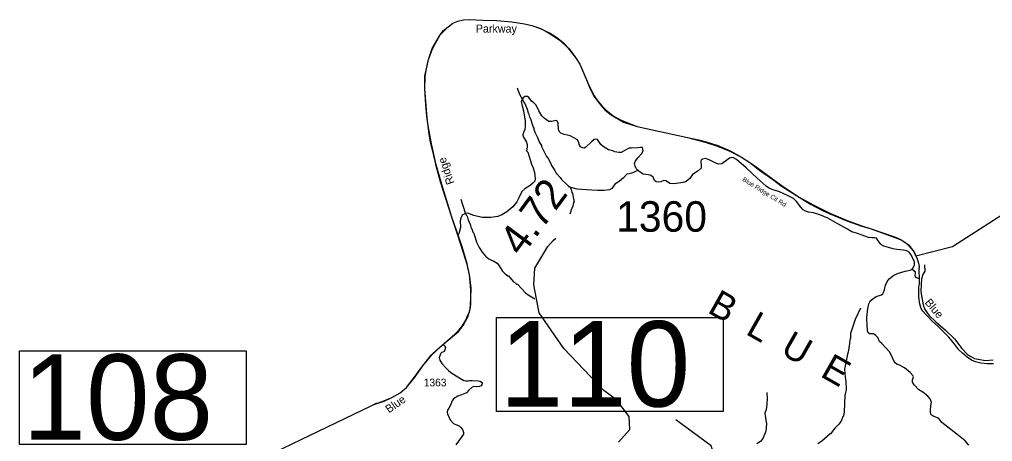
# Model space of a CAD drawing. Extents: x 1248224 to 1454986, y 825081 to 985870.
# Drawn here: x 1281407 to 1297355, y 927963 to 934875 of the extents above; entities that cross this region are included whole.
import ezdxf

# ---------------------------------------------------------------- set-up
doc = ezdxf.new("R2010")
doc.units = 0
for name, color, linetype in [('Exist Boundary Political CountyLine', 7, 'Continuous'), ('Exist Geographical Mountain Summit Label', 7, 'Continuous'), ('Exist Hydrographic Creek Single Shore', 7, 'Continuous'), ('Exist Hydrographic Misc Water Feature', 7, 'Continuous'), ('Exist Road Blue Ridge Parkway', 7, 'Continuous'), ('Exist Road Blue Ridge Parkway Label', 7, 'Continuous'), ('Exist Road Non-System Type 51', 7, 'Continuous'), ('Exist Road Secondary Mileage Hundredths English Label', 7, 'Continuous'), ('Exist Road Secondary Structure Standard Bridge Number Label', 7, 'Continuous'), ('Exist Road Secondary Type 20 Attributed', 7, 'Continuous'), ('Exist Road Secondary Type 41 Attributed', 7, 'Continuous'), ('Exist Road Secondary Type 51 Label', 7, 'Continuous'), ('Exist Road Secondary Type 51 Number Label', 7, 'Continuous')]:
    doc.layers.add(name, color=color, linetype=linetype)

msp = doc.modelspace()

# ---------------------------------------------------------------- linework, layer by layer
at = {"layer": 'Exist Boundary Political CountyLine'}
for points in [[(1287169, 928549), (1287217, 928572), (1287385, 928624), (1287512, 928684), (1287645, 928761), (1287752, 928848), (1287893, 929020), (1288015, 929198), (1288163, 929384), (1288367, 929566), (1288603, 929766), (1288681, 929864), (1288758, 930007), (1288792, 930129), (1288803, 930305), (1288812, 930480), (1288781, 930691), (1288747, 930873), (1288660, 931150), (1288486, 931654), (1288331, 932172), (1288237, 932497), (1288160, 932839), (1288105, 933134), (1288090, 933261), (1288050, 933738), (1288050, 933948), (1288111, 934218), (1288171, 934400), (1288300, 934622), (1288338, 934662), (1288431, 934757), (1288511, 934813), (1288592, 934846), (1288682, 934869), (1288776, 934875), (1289006, 934866), (1289230, 934860), (1289474, 934835), (1289684, 934804), (1289805, 934777), (1289917, 934736), (1290020, 934689), (1290133, 934624)], [(1290133, 934624), (1290267, 934530), (1290395, 934409), (1290520, 934255), (1290589, 934141), (1290673, 933953), (1290749, 933765), (1290822, 933617), (1290951, 933451), (1291008, 933391), (1291103, 933314), (1291309, 933196), (1291528, 933124), (1292358, 932940), (1292647, 932867), (1292847, 932801), (1293050, 932719), (1293238, 932619), (1293376, 932531), (1293536, 932409), (1293751, 932260), (1293889, 932150), (1294183, 931964), (1294371, 931852), (1294568, 931749), (1294677, 931698), (1294964, 931576), (1295212, 931488), (1295366, 931444), (1295755, 931306), (1295870, 931259), (1295937, 931212), (1295988, 931162), (1296054, 931086), (1296097, 931003)], [(1296097, 931003), (1296699, 931159), (1298942, 932600), (1299841, 931616), (1300244, 931158), (1300509, 930968), (1300656, 930913)], [(1284014, 927029), (1287169, 928549)]]:
    msp.add_lwpolyline(points, dxfattribs=at)
at = {"layer": 'Exist Hydrographic Creek Single Shore'}
msp.add_lwpolyline([(1291223, 927952), (1291412, 928162), (1291400, 928372), (1291190, 928646), (1290986, 928801), (1290327, 929484), (1289924, 930070), (1289835, 930528), (1289851, 930803), (1290068, 931157), (1290154, 931254)], dxfattribs=at)
at = {"layer": 'Exist Hydrographic Misc Water Feature'}
msp.add_line((1290154, 931254), (1290196, 931295), dxfattribs=at)
for points in [[(1289563, 933754), (1289597, 933665), (1289664, 933545), (1289664, 933533), (1289687, 933501), (1289729, 933408), (1289744, 933347), (1289752, 933339), (1289768, 933274), (1289776, 933266), (1289824, 933109), (1289835, 933093), (1289835, 933077), (1289845, 933064), (1289852, 933032), (1289898, 932943), (1289928, 932862), (1289961, 932809), (1289960, 932797), (1290044, 932633), (1290071, 932597), (1290115, 932515), (1290127, 932483), (1290181, 932402), (1290208, 932349), (1290216, 932349), (1290268, 932287), (1290295, 932247), (1290436, 932117), (1290455, 932077), (1290460, 932041), (1290472, 932024), (1290496, 931880), (1290488, 931880), (1290477, 931816), (1290443, 931749), (1290451, 931745), (1290426, 931689)], [(1288640, 931933), (1288713, 931711), (1288732, 931667), (1288743, 931654), (1288754, 931610), (1288786, 931531), (1288794, 931531), (1288812, 931451), (1288820, 931450), (1288835, 931394), (1288851, 931378), (1288897, 931228), (1288939, 931143), (1288991, 931062), (1289046, 931001), (1289100, 930957), (1289144, 930932), (1289184, 930919), (1289235, 930882), (1289258, 930857), (1289326, 930755), (1289369, 930708), (1289412, 930675), (1289420, 930675), (1289496, 930585), (1289504, 930585), (1289555, 930540), (1289567, 930539), (1289703, 930398), (1289743, 930365), (1289855, 930302)], [(1296238, 930857), (1296243, 930752), (1296214, 930700), (1296190, 930626), (1296185, 930533), (1296182, 930426), (1296191, 930349), (1296215, 930204), (1296245, 930128), (1296310, 930033), (1296424, 929925), (1296586, 929788), (1296732, 929645), (1296853, 929487), (1296949, 929382), (1297061, 929325), (1297147, 929304), (1297238, 929290), (1297363, 929302)], [(1295191, 930149), (1295105, 929963), (1295025, 929735), (1295027, 929651), (1295019, 929651), (1295014, 929623), (1295013, 929567), (1294991, 929428), (1294979, 929392), (1294930, 929147), (1294937, 929019), (1294952, 928946), (1294956, 928814), (1294940, 928738), (1294932, 928723), (1294923, 928447), (1294910, 928379), (1294902, 928375), (1294872, 928296), (1294836, 928250), (1294771, 928180), (1294700, 928090), (1294692, 928090), (1294559, 927967)], [(1293656, 928768), (1293662, 928668), (1293655, 928568), (1293643, 928490), (1293622, 928426), (1293644, 928274), (1293652, 928270), (1293646, 928174), (1293632, 928114), (1293592, 928011), (1293550, 927964), (1293489, 927925)], [(1294559, 927967), (1294490, 927925)]]:
    msp.add_lwpolyline(points, dxfattribs=at)
at = {"layer": 'Exist Road Blue Ridge Parkway'}
msp.add_line((1296159, 930596), (1296153, 930802), dxfattribs=at)
for points in [[(1288589, 931343), (1288486, 931654), (1288310, 932216), (1288238, 932480), (1288223, 932532), (1288196, 932646), (1288165, 932781), (1288145, 932866), (1288123, 932996), (1288105, 933134), (1288082, 933284), (1288066, 933481), (1288050, 933738), (1288057, 933939), (1288072, 934042), (1288111, 934218), (1288175, 934395), (1288220, 934478), (1288300, 934622), (1288356, 934693), (1288431, 934757), (1288511, 934813), (1288592, 934846), (1288682, 934869), (1288776, 934875), (1288776, 934875), (1289006, 934866), (1289230, 934860), (1289474, 934835), (1289684, 934804), (1289805, 934777), (1289948, 934727), (1290020, 934689), (1290105, 934650), (1290215, 934579), (1290318, 934496), (1290416, 934394), (1290520, 934255), (1290589, 934141), (1290673, 933953), (1290749, 933774), (1290828, 933622), (1290887, 933535), (1290951, 933459), (1291020, 933391), (1291077, 933344), (1291134, 933302), (1291167, 933282), (1291235, 933245), (1291309, 933211), (1291528, 933124)], [(1291528, 933124), (1292358, 932940), (1292535, 932906), (1292663, 932872), (1292850, 932809), (1293053, 932725), (1293238, 932619), (1293376, 932531), (1293500, 932443), (1293889, 932160), (1294183, 931964), (1294428, 931835), (1294690, 931703), (1294971, 931582), (1295212, 931496), (1295366, 931444), (1295747, 931318), (1295815, 931289), (1295870, 931259), (1295937, 931212), (1295981, 931177), (1296023, 931130), (1296054, 931086), (1296074, 931055), (1296097, 931003), (1296120, 930954), (1296140, 930886), (1296153, 930827), (1296153, 930802)], [(1288367, 929566), (1288544, 929722), (1288615, 929790), (1288663, 929853), (1288722, 929948), (1288752, 930021), (1288776, 930070), (1288792, 930129), (1288803, 930207), (1288806, 930405), (1288802, 930451), (1288781, 930691), (1288742, 930861), (1288720, 930933), (1288589, 931343)], [(1297370, 929233), (1297266, 929234), (1297160, 929244), (1297075, 929268), (1297012, 929294), (1296939, 929344), (1296862, 929408), (1296800, 929467), (1296720, 929574), (1296638, 929670), (1296551, 929762), (1296459, 929850), (1296363, 929932), (1296297, 930004), (1296254, 930047), (1296211, 930096), (1296186, 930141), (1296164, 930215), (1296148, 930332), (1296144, 930414), (1296145, 930436), (1296148, 930496), (1296156, 930540), (1296159, 930596)], [(1287230, 928586), (1287253, 928590), (1287290, 928599), (1287380, 928628), (1287512, 928684), (1287645, 928761), (1287752, 928848), (1287752, 928848), (1287899, 929037), (1287963, 929132), (1288032, 929227), (1288155, 929380), (1288259, 929477), (1288367, 929566)]]:
    msp.add_lwpolyline(points, dxfattribs=at)
at = {"layer": 'Exist Road Non-System Type 51'}
for points in [[(1291546, 932404), (1291513, 932392), (1291461, 932366), (1291397, 932347), (1291361, 932340), (1291306, 932283), (1291235, 932223), (1291190, 932195), (1291166, 932178), (1291145, 932145), (1291114, 932107), (1291076, 932085), (1290985, 932076), (1290878, 932073), (1290785, 932080), (1290702, 932085), (1290621, 932090), (1290545, 932097), (1290486, 932111), (1290405, 932137)], [(1296036, 930784), (1296057, 930769), (1296071, 930755), (1296086, 930748), (1296088, 930736), (1296086, 930715), (1296080, 930684), (1296084, 930665), (1296096, 930651), (1296121, 930643), (1296156, 930634)]]:
    msp.add_lwpolyline(points, dxfattribs=at)
at = {"layer": 'Exist Road Secondary Structure Standard Bridge Number Label'}
for points in [[(1289226, 929992), (1292942, 929992), (1292942, 928456), (1289226, 928456)], [(1281407, 929448), (1285123, 929448), (1285123, 927912), (1281407, 927912)]]:
    msp.add_lwpolyline(points, close=True, dxfattribs=at)
msp.add_lwpolyline([(1293299, 923813), (1293601, 925323), (1292745, 927890), (1292166, 928318)], dxfattribs=at)
at = {"layer": 'Exist Road Secondary Type 20 Attributed'}
for points in [[(1290085, 933207), (1290008, 933257), (1289969, 933296), (1289918, 933380), (1289877, 933471), (1289835, 933512), (1289801, 933538), (1289754, 933599), (1289731, 933616), (1289690, 933614), (1289662, 933594), (1289647, 933566), (1289631, 933530), (1289640, 933481), (1289667, 933379), (1289695, 933209), (1289695, 933134), (1289690, 933067), (1289666, 933030), (1289657, 932978), (1289667, 932949), (1289719, 932865), (1289728, 932829), (1289726, 932782), (1289718, 932725), (1289740, 932700), (1289800, 932506), (1289825, 932447), (1289847, 932367), (1289858, 932268), (1289851, 932225), (1289823, 932192), (1289776, 932154), (1289692, 932103), (1289640, 932060), (1289599, 931963), (1289556, 931888), (1289493, 931807), (1289396, 931725), (1289310, 931675), (1289246, 931651), (1289131, 931634), (1288988, 931634), (1288854, 931663), (1288757, 931701), (1288723, 931699), (1288669, 931677), (1288646, 931635), (1288629, 931580), (1288634, 931467), (1288607, 931367), (1288592, 931346)], [(1291708, 932330), (1291670, 932336), (1291630, 932342), (1291587, 932371), (1291546, 932404), (1291513, 932436), (1291496, 932472), (1291489, 932519), (1291503, 932560), (1291545, 932614), (1291600, 932677), (1291629, 932725), (1291624, 932751), (1291616, 932777), (1291584, 932777), (1291541, 932772), (1291439, 932765), (1291392, 932768), (1291318, 932723), (1291269, 932699), (1291229, 932697), (1291167, 932708), (1291129, 932722), (1291063, 932741), (1291016, 932765), (1290971, 932796), (1290934, 932830), (1290900, 932877), (1290881, 932908), (1290851, 932917), (1290824, 932912), (1290780, 932872), (1290690, 932782), (1290662, 932768), (1290637, 932773), (1290602, 932787), (1290583, 932818), (1290574, 932855), (1290553, 932903), (1290432, 932971), (1290333, 932993), (1290282, 933014), (1290257, 933035), (1290242, 933071), (1290235, 933179), (1290227, 933207), (1290208, 933221), (1290175, 933216), (1290131, 933204), (1290085, 933207)], [(1295450, 930336), (1295533, 930365), (1295556, 930381), (1295570, 930404), (1295582, 930447), (1295599, 930525), (1295627, 930586), (1295660, 930629), (1295738, 930689), (1295816, 930722), (1295922, 930754), (1296002, 930772), (1296036, 930784), (1296052, 930808), (1296074, 930855), (1296078, 930900), (1296054, 930956), (1296017, 931027), (1295986, 931065), (1295950, 931087), (1295894, 931099), (1295786, 931106), (1295724, 931121), (1295573, 931163), (1295540, 931177), (1295523, 931197), (1295497, 931227), (1295452, 931291), (1295421, 931301), (1295381, 931300), (1295322, 931303), (1295260, 931329), (1295142, 931371), (1295049, 931399), (1294980, 931439), (1294809, 931536), (1294656, 931620), (1294525, 931678), (1294419, 931711), (1294336, 931720), (1294288, 931736), (1294253, 931756), (1294213, 931800), (1294142, 931895), (1294093, 931946), (1294006, 931988), (1293861, 932055), (1293776, 932081), (1293700, 932106), (1293646, 932145), (1293499, 932279), (1293316, 932448), (1293159, 932580), (1293110, 932611), (1293076, 932616), (1293044, 932606), (1292998, 932571), (1292918, 932511), (1292869, 932507), (1292819, 932524), (1292710, 932578), (1292651, 932601), (1292603, 932590), (1292579, 932576), (1292572, 932549), (1292580, 932479), (1292580, 932438), (1292531, 932399), (1292436, 932335), (1292391, 932271), (1292332, 932222), (1292282, 932208), (1292131, 932186), (1292067, 932189), (1292043, 932207), (1292001, 932233), (1291966, 932239), (1291920, 932217), (1291880, 932210), (1291843, 932215), (1291814, 932239), (1291790, 932293), (1291771, 932307), (1291741, 932326), (1291708, 932330)], [(1288352, 929553), (1288378, 929529), (1288388, 929503), (1288381, 929465), (1288365, 929440), (1288318, 929413), (1288305, 929396), (1288286, 929338), (1288289, 929316), (1288299, 929295), (1288331, 929242), (1288402, 929167), (1288441, 929129), (1288479, 929091), (1288565, 929041), (1288633, 928998), (1288692, 928961), (1288723, 928957), (1288759, 928958), (1288787, 928963), (1288829, 928964), (1288923, 928958), (1288957, 928952), (1288981, 928937), (1288989, 928920), (1288985, 928892), (1288973, 928874), (1288948, 928862), (1288905, 928861), (1288851, 928863), (1288829, 928855), (1288774, 928807), (1288732, 928762), (1288653, 928728), (1288589, 928704), (1288522, 928663), (1288497, 928632), (1288466, 928545), (1288445, 928510), (1288421, 928475), (1288418, 928445), (1288422, 928418), (1288464, 928316), (1288519, 928256), (1288570, 928236), (1288611, 928222), (1288643, 928194), (1288675, 928150), (1288686, 928110), (1288684, 928084), (1288601, 927968), (1288557, 927907)]]:
    msp.add_lwpolyline(points, dxfattribs=at)
at = {"layer": 'Exist Road Secondary Type 41 Attributed'}
msp.add_lwpolyline([(1296964, 927902), (1296904, 927973), (1296772, 928082), (1296526, 928274), (1296494, 928315), (1296470, 928343), (1296407, 928367), (1296367, 928391), (1296343, 928409), (1296336, 928448), (1296336, 928480), (1296345, 928549), (1296352, 928606), (1296341, 928636), (1296331, 928662), (1296293, 928705), (1296212, 928770), (1296147, 928810), (1296070, 928889), (1296043, 928936), (1296043, 928976), (1296058, 929021), (1296050, 929047), (1296006, 929092), (1295913, 929168), (1295819, 929220), (1295786, 929229), (1295759, 929253), (1295741, 929272), (1295705, 929360), (1295664, 929434), (1295601, 929505), (1295539, 929569), (1295503, 929601), (1295473, 929665), (1295442, 929701), (1295401, 929725), (1295336, 929729), (1295317, 929743), (1295307, 929777), (1295300, 929879), (1295293, 929958), (1295295, 929996), (1295309, 930144), (1295328, 930220), (1295342, 930251), (1295361, 930272), (1295390, 930301), (1295450, 930336)], dxfattribs=at)

# ---------------------------------------------------------------- texts
at = {"layer": 'Exist Geographical Mountain Summit Label'}
msp.add_text('B  L  U  E', height=440, rotation=330.4742, dxfattribs=at).set_placement((1292665, 930086))
at = {"layer": 'Exist Road Blue Ridge Parkway Label'}
msp.add_text('Parkway', height=131.2, dxfattribs=at).set_placement((1288886, 934660))
for s, rotation, p in [('Ridge', 109.2747, (1288536, 932198)), ('Blue', 310.0766, (1296236, 930236)), ('Blue', 35.0151, (1287462, 928423))]:
    msp.add_text(s, height=131.2, rotation=rotation, dxfattribs=at).set_placement(p)
at = {"layer": 'Exist Road Secondary Mileage Hundredths English Label'}
msp.add_text('4.72', height=500, rotation=53.6156, dxfattribs=at).set_placement((1289638, 930976))
at = {"layer": 'Exist Road Secondary Structure Standard Bridge Number Label'}
for s, p in [('110', (1289276, 928535)), ('108', (1281457, 927991))]:
    msp.add_text(s, height=1400, dxfattribs=at).set_placement(p)
at = {"layer": 'Exist Road Secondary Type 51 Label'}
msp.add_text('Blue Ridge Cit Rd', height=75, rotation=328.2012, dxfattribs=at).set_placement((1293247, 932237))
at = {"layer": 'Exist Road Secondary Type 51 Number Label'}
for s, height, p in [('1360', 500, (1291187, 931399)), ('1363', 125, (1288033, 928867))]:
    msp.add_text(s, height=height, dxfattribs=at).set_placement(p)

doc.saveas('drawing.dxf')
